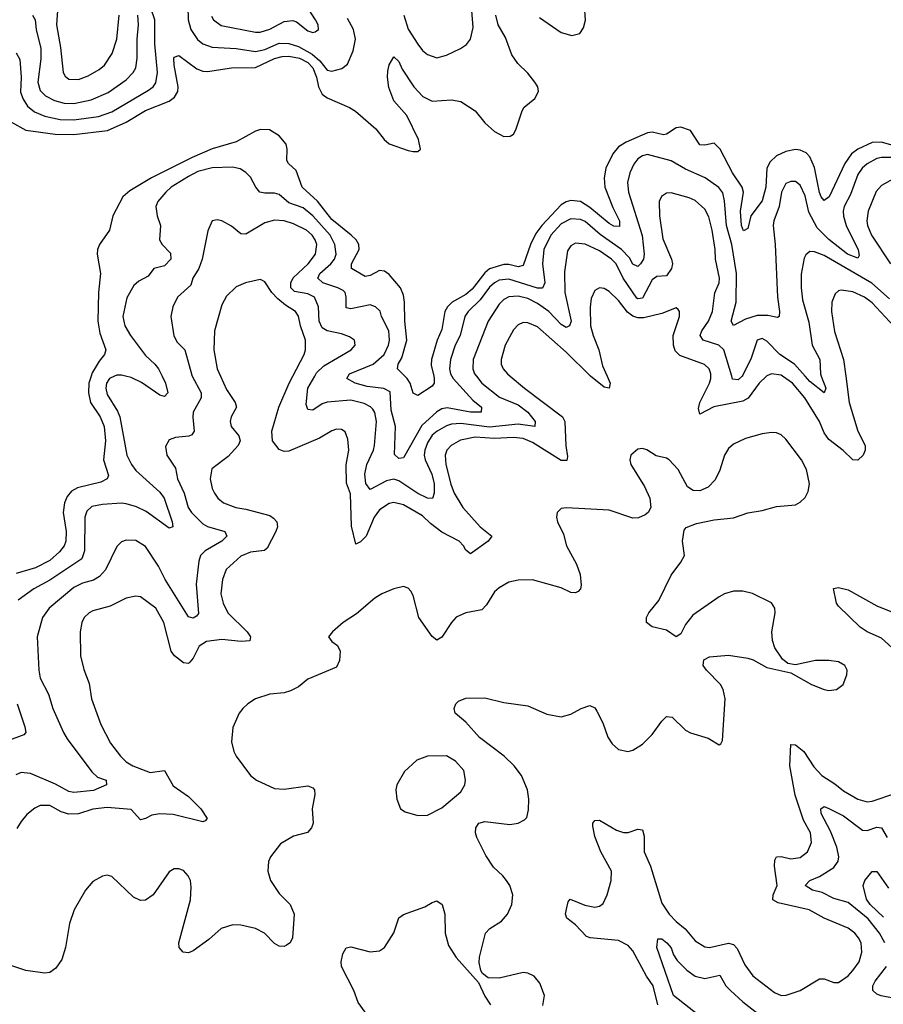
# Model space of a CAD drawing. Header units: inches. Extents: x 1843162 to 1959474, y 907081 to 1016326.
# Tile 266 of 656: x 1902124 to 1905737, y 937373 to 941491. Entities that reach past the tile are written whole.
import ezdxf

# ---------------------------------------------------------------- set-up
doc = ezdxf.new("R2010")
doc.units = ezdxf.units.IN
doc.header["$MEASUREMENT"] = 0
doc.layers.add('B9903', color=7, linetype='Continuous')
doc.layers.add('B9904', color=7, linetype='Continuous')

msp = doc.modelspace()

# ---------------------------------------------------------------- linework, layer by layer
at = {"layer": 'B9903', "color": 5}
for points, elevation in [([(1902845.8, 940000), (1902882.8, 939930), (1902883.2, 939910), (1902850.1, 939850), (1902848.2, 939828.2), (1902854.3, 939770), (1902844.9, 939755.1), (1902831.7, 939748.3), (1902776.4, 939743.6), (1902750, 939734), (1902734.1, 939705.9), (1902739.2, 939670), (1902775.8, 939615.8), (1902784.2, 939570), (1902812.4, 939510), (1902829.6, 939450), (1902843, 939430), (1902890, 939382.1), (1902910, 939371.7), (1902982, 939350), (1902991.4, 939330), (1902969.2, 939310), (1902900.2, 939270), (1902881.2, 939250), (1902873.9, 939226.1), (1902862.3, 939130), (1902872.2, 939007.8), (1902863.9, 938996.1), (1902850, 938987.4), (1902830, 938993.7), (1902732.2, 939150), (1902705, 939205), (1902650, 939287.4), (1902610, 939312.8), (1902570, 939314.5), (1902550, 939306.6), (1902530, 939287.8), (1902482.5, 939190), (1902458.2, 939161.8), (1902433.1, 939146.9), (1902386.3, 939133.7), (1902350, 939116), (1902247.1, 939030), (1902219.8, 938990), (1902197.6, 938910), (1902203.9, 938770), (1902210, 938736.3), (1902244.8, 938670), (1902263.2, 938610), (1902308.1, 938510), (1902323.3, 938483.3), (1902425.4, 938345.4), (1902450, 938323.2), (1902486, 938310), (1902487.7, 938290), (1902432.5, 938267.5), (1902350, 938258.3), (1902330, 938263), (1902273.9, 938293.9), (1902170, 938337.8), (1902130, 938342.3), (1902107.6, 938332.4)], 560), ([(1902422.7, 940000), (1902413.9, 939970), (1902411.4, 939930), (1902419.9, 939890), (1902461.1, 939830), (1902477, 939790), (1902483, 939730), (1902475, 939650), (1902496.2, 939583.8), (1902490.4, 939570), (1902463, 939557), (1902366.5, 939533.5), (1902341.5, 939518.5), (1902323, 939497), (1902311.9, 939470), (1902306.5, 939430), (1902318.7, 939350), (1902317.6, 939310), (1902310.6, 939290), (1902290, 939264.7), (1902250, 939229.5), (1902190, 939197.8), (1902110, 939175.2)], 520), ([(1902964.5, 940000), (1902990, 939943.9), (1903025.6, 939890), (1903031.3, 939870), (1903009.2, 939830), (1903004.5, 939810), (1903009.2, 939790), (1903040.7, 939750), (1903046.7, 939730), (1903037.5, 939710), (1902996, 939664), (1902927.6, 939612.4), (1902921, 939570), (1902928.8, 939530), (1902938.8, 939510), (1902953.6, 939490), (1902977.4, 939470), (1903028, 939450), (1903070, 939443.4), (1903170, 939417), (1903186.6, 939406.6), (1903200.2, 939390), (1903203, 939370), (1903196.3, 939350), (1903159.2, 939280.8), (1903148.9, 939271.1), (1903090, 939263.8), (1903050, 939246.6), (1902988.3, 939191.7), (1902972, 939150), (1902965.7, 939090), (1902974.8, 939050), (1902995.4, 939010), (1903075.9, 938930), (1903090.1, 938910), (1903086.5, 938893.5), (1903050.5, 938889.5), (1902970, 938897.8), (1902906.3, 938890), (1902875.3, 938870), (1902850, 938821), (1902836.2, 938803.8), (1902830, 938798.6), (1902810, 938800.8), (1902772.5, 938830), (1902758.5, 938850), (1902727.4, 938970), (1902693.3, 939030), (1902630, 939077.2), (1902610, 939080.3), (1902570, 939070.9), (1902502.6, 939037.4), (1902430, 939018.2), (1902414.4, 939010), (1902394.3, 938990), (1902383.6, 938970), (1902376.9, 938930), (1902378.5, 938830), (1902392.5, 938772.5), (1902414.4, 938714.4), (1902424.2, 938650), (1902463.1, 938543.1), (1902504.4, 938464.4), (1902545.6, 938410), (1902570, 938387.1), (1902597.4, 938370), (1902670, 938342.2), (1902730.1, 938350.1), (1902765.7, 938285.7), (1902830, 938241.8), (1902881.8, 938190), (1902908, 938150), (1902900.7, 938139.3), (1902890, 938135.6), (1902766, 938166), (1902711, 938169), (1902676.7, 938163.3), (1902650, 938149.2), (1902630, 938144.5), (1902590, 938187.9), (1902490, 938195.2), (1902430, 938188.4), (1902370, 938169.2), (1902330, 938167.5), (1902297.7, 938177.7), (1902250, 938204), (1902210, 938203.7), (1902187.2, 938192.8), (1902154.2, 938165.8), (1902130, 938137.3), (1902112.7, 938107.3)], 580), ([(1902521.3, 940000), (1902499.5, 939990), (1902487, 939970), (1902484.3, 939950), (1902490, 939923.2), (1902533.3, 939853.3), (1902542.8, 939830), (1902571.9, 939670), (1902592, 939630), (1902610, 939605.5), (1902710, 939515.3), (1902728.8, 939490), (1902762.6, 939390), (1902764.9, 939370), (1902750, 939364.8), (1902653.8, 939433.8), (1902613, 939453), (1902570, 939466.3), (1902550, 939468.8), (1902470, 939463.4), (1902425.4, 939454.6), (1902405, 939435), (1902397.2, 939410), (1902395.4, 939270), (1902384.6, 939235.4), (1902250, 939147.1), (1902183.5, 939110), (1902117.7, 939062.3)], 540), ([(1902719.8, 940000), (1902734.6, 939970), (1902744.4, 939930), (1902730, 939914.8), (1902710, 939920.2), (1902633.5, 939973.5), (1902590, 939994.4), (1902566.7, 940000)], 540), ([(1904176.5, 940000), (1904235.5, 939950), (1904394.6, 939830), (1904404.4, 939810), (1904409, 939709), (1904416.1, 939663.9), (1904413.4, 939646.6), (1904390, 939647.3), (1904270, 939722.1), (1904230, 939739.1), (1904190, 939743.9), (1904110, 939738.9), (1904030, 939744.5), (1903967.7, 939732.3), (1903929.4, 939710), (1903911.5, 939690), (1903903.6, 939670), (1903907, 939630), (1903927.8, 939547.8), (1903942.1, 939510), (1903977.5, 939450), (1904050, 939370.1), (1904099.5, 939330), (1904083.9, 939310), (1904010, 939257.2), (1903990, 939272.3), (1903981.4, 939290), (1903962.9, 939310), (1903890, 939347.2), (1903843.2, 939383.2), (1903810, 939416.1), (1903730, 939461.6), (1903690, 939471.5), (1903670, 939467.7), (1903630, 939441.5), (1903607.8, 939410), (1903573.6, 939330), (1903550, 939306.8), (1903530, 939297.6), (1903512, 939372), (1903507.8, 939507.8), (1903491.8, 939551.8), (1903490.4, 939629.6), (1903500.9, 939690), (1903496.5, 939736.5), (1903486.4, 939766.4), (1903470, 939777.4), (1903450, 939777.8), (1903430, 939771.4), (1903379.1, 939740.9), (1903250, 939686.7), (1903230, 939685.4), (1903210, 939693.5), (1903182.5, 939730), (1903178.8, 939770), (1903208.2, 939870), (1903251.4, 939970), (1903267.3, 940000)], 580), ([(1904034.6, 940000), (1904057.9, 939970), (1904131.8, 939911.8), (1904210, 939880.2), (1904249.6, 939850), (1904281.2, 939810), (1904279.1, 939790), (1904210, 939798.7), (1904090, 939786.3), (1903970, 939802.4), (1903930, 939799.1), (1903910, 939792.7), (1903870.1, 939770), (1903850, 939752.5), (1903830, 939721.4), (1903819.4, 939690), (1903817, 939670), (1903820.6, 939650), (1903848.3, 939590), (1903858, 939550), (1903857.9, 939510), (1903851.2, 939488.8), (1903830, 939489), (1903790, 939508.8), (1903710, 939562.4), (1903690, 939569), (1903658.3, 939561.7), (1903590, 939526.3), (1903571.6, 939551.6), (1903568.7, 939590), (1903575.9, 939630), (1903604, 939690), (1903608.1, 939710), (1903617.6, 939810), (1903610, 939848.2), (1903601.7, 939861.7), (1903592, 939872), (1903565.4, 939885.4), (1903510, 939900.1), (1903410, 939891.6), (1903390, 939883.9), (1903350, 939857.8), (1903330, 939860.4), (1903322.1, 939882.1), (1903329.2, 939950), (1903358.5, 940000)], 560), ([(1903931.5, 940000), (1903937.1, 939990), (1904019.6, 939899.6), (1904056.2, 939870), (1904054.9, 939850), (1904010.4, 939849.6), (1903913.2, 939866.8), (1903890, 939863.8), (1903870, 939851.3), (1903806.4, 939793.6), (1903730, 939658.3), (1903710, 939655.8), (1903691.6, 939671.6), (1903696, 939790), (1903677.8, 939857.8), (1903674, 939934), (1903648.1, 939948.1), (1903577.3, 939957.3), (1903527.1, 939970), (1903492.9, 939990), (1903498.2, 940000)], 540), ([(1903856.4, 940000), (1903858.7, 939990), (1903858, 939970), (1903850, 939958.5), (1903790, 939919.7), (1903770, 939929.5), (1903757.3, 939970), (1903745.9, 939990), (1903735.7, 940000)], 520), ([(1904581.6, 940000), (1904594.6, 939970), (1904590.7, 939949.3), (1904570, 939953.5), (1904512.7, 940000)], 580), ([(1905248.6, 940000), (1905218.1, 939970), (1905172.2, 939907.8), (1905150, 939894.9), (1905028.5, 939871.5), (1904970, 939840.5), (1904964.7, 939864.7), (1904969.1, 939890), (1905009.4, 939970), (1905016, 939990), (1905015.9, 940000)], 580), ([(1905146.1, 940000), (1905130, 939984.5), (1905106.7, 939986.7), (1905102.9, 940000)], 560), ([(1905579.8, 940000), (1905595.1, 939890), (1905631.2, 939770), (1905661.7, 939710), (1905661.6, 939690), (1905652.8, 939670), (1905630, 939648.6), (1905610, 939649.8), (1905569.6, 939689.6), (1905510, 939734.8), (1905490, 939762.6), (1905470.7, 939810), (1905409.1, 939910), (1905357.6, 939970), (1905315.3, 940000)], 580), ([(1905477.7, 940000), (1905496.1, 939950), (1905490, 939929.7), (1905430, 939978), (1905410.2, 940000)], 560), ([(1904312.5, 937367.5), (1904319.7, 937410), (1904300.6, 937460.6), (1904276.2, 937490), (1904250, 937502.7), (1904230, 937506.2), (1904130, 937482), (1904083.7, 937483.7), (1904060.7, 937500.7), (1904053.6, 937513.6), (1904047, 937547), (1904047.6, 937570), (1904072.7, 937670), (1904090.4, 937689.6), (1904139.5, 937720.5), (1904164.5, 937750), (1904183.8, 937790), (1904187.8, 937830), (1904174.4, 937870), (1904160.7, 937890), (1904145.5, 937910), (1904106, 937946), (1904074.5, 937994.5), (1904036.5, 938070), (1904031.3, 938090), (1904032.4, 938110), (1904045.1, 938130), (1904070, 938137.6), (1904175, 938125), (1904209.8, 938130.2), (1904236.4, 938143.6), (1904246.4, 938153.6), (1904253.5, 938186.5), (1904254.2, 938230), (1904248, 938270), (1904222.9, 938330), (1904192.2, 938370), (1904150.5, 938410), (1904048.4, 938488.4), (1903990, 938552.7), (1903946, 938590), (1903941.7, 938610), (1903948.5, 938630), (1903960, 938640), (1903990, 938653.1), (1904070, 938654.4), (1904150, 938634.6), (1904250, 938620.8), (1904330, 938585.6), (1904390, 938575.3), (1904430, 938585.5), (1904472.8, 938610), (1904510, 938622.2), (1904530, 938612.4), (1904538.7, 938598.7), (1904563.2, 938550), (1904584.7, 938490), (1904602.3, 938462.3), (1904630, 938438), (1904670, 938430.3), (1904690, 938436), (1904730, 938460.2), (1904770, 938500.7), (1904810, 938557.3), (1904830, 938576), (1904853.4, 938573.4), (1904910, 938518.8), (1904930, 938508.2), (1905005.1, 938485.1), (1905050, 938458), (1905058, 938462), (1905064.7, 938475.3), (1905076.1, 938650), (1905067.5, 938690), (1905056.1, 938710), (1904997, 938770), (1904983.4, 938790), (1904986.5, 938813.5), (1905010, 938825.9), (1905090, 938832.5), (1905170, 938821), (1905193.2, 938813.2), (1905250, 938781.2), (1905350, 938759.3), (1905436.3, 938710), (1905490, 938688.9), (1905510, 938685.7), (1905542, 938690), (1905569.5, 938710), (1905584.2, 938750), (1905585.6, 938770), (1905575.6, 938790), (1905550, 938804.7), (1905510, 938810.9), (1905454, 938810), (1905370, 938791.9), (1905338, 938798), (1905315.7, 938815.7), (1905284.1, 938864.1), (1905273.9, 938893.9), (1905271.5, 938930), (1905284.5, 939010), (1905283.5, 939030), (1905270, 939052.1), (1905190, 939090.3), (1905150, 939100.2), (1905110, 939101.1), (1905073.4, 939090), (1905050, 939077.4), (1904940.2, 938999.8), (1904910, 938961.5), (1904890, 938922), (1904870.2, 938909.8), (1904830, 938936.8), (1904770.8, 938950.8), (1904746, 938970), (1904746.9, 938990), (1904756, 939010), (1904798.2, 939061.8), (1904850, 939167), (1904890, 939221.3), (1904904.8, 939250), (1904896.8, 939310), (1904904.7, 939355.3), (1904913, 939367), (1904955.7, 939384.3), (1905030, 939398.9), (1905110, 939408), (1905170, 939428.4), (1905230, 939437.6), (1905290, 939454.9), (1905370, 939461.3), (1905390, 939472.7), (1905410, 939492.7), (1905422.5, 939517.5), (1905428.9, 939550), (1905415.9, 939610), (1905395.6, 939650), (1905330, 939737), (1905310, 939754.5), (1905290, 939762.7), (1905270, 939764.1), (1905230, 939758.5), (1905161, 939739), (1905110, 939716.1), (1905090, 939698), (1905072.7, 939670), (1905053.2, 939606.8), (1905033.6, 939566.4), (1905004.9, 939535.1), (1904970, 939519.9), (1904941.6, 939521.6), (1904917.5, 939537.5), (1904878.4, 939610), (1904841.5, 939650), (1904830, 939657.5), (1904786.9, 939666.9), (1904748.5, 939691.5), (1904730, 939697.7), (1904710, 939695.1), (1904681.1, 939670), (1904676.5, 939650), (1904681.3, 939630), (1904738.7, 939538.7), (1904760.6, 939490), (1904764.2, 939450), (1904753.4, 939430), (1904740.6, 939419.4), (1904712.7, 939407.3), (1904690, 939406.3), (1904590, 939438.8), (1904411.5, 939448.5), (1904390, 939446), (1904372.4, 939430), (1904370.3, 939410), (1904374.4, 939390), (1904399.1, 939339.1), (1904411.4, 939290), (1904453.4, 939213.4), (1904469.6, 939170), (1904473.6, 939126.4), (1904470.8, 939110), (1904460.1, 939099.9), (1904450, 939093.6), (1904430, 939095), (1904390, 939114.8), (1904270, 939147.5), (1904210, 939147.2), (1904170, 939138.1), (1904130, 939115.2), (1904110, 939097.7), (1904077, 939043), (1904056.9, 939023.1), (1903990, 939009.9), (1903950, 938991.8), (1903930, 938969.8), (1903890, 938908), (1903870, 938895.7), (1903850, 938910.7), (1903794.7, 938990), (1903770, 939082.7), (1903761.1, 939101.1), (1903750, 939113.6), (1903730, 939119.7), (1903690, 939109.8), (1903639.3, 939090), (1903610, 939070.9), (1903533.9, 939006.1), (1903478, 938970), (1903432.4, 938930), (1903416.3, 938910), (1903430.4, 938890), (1903453.5, 938873.5), (1903464.8, 938850), (1903462.8, 938810), (1903450, 938782.4), (1903330, 938732.7), (1903290, 938700.2), (1903256.7, 938683.3), (1903230, 938675), (1903170, 938669.8), (1903110.6, 938650), (1903078.4, 938630), (1903057, 938610), (1903042.7, 938590), (1903015.6, 938530), (1903010.2, 938470), (1903020.2, 938430), (1903030.2, 938410), (1903090, 938330.2), (1903114.6, 938310), (1903190, 938275.9), (1903230, 938272.5), (1903330, 938286.4), (1903350, 938278.6), (1903357.5, 938270), (1903359.5, 938250), (1903348.1, 938190), (1903351.6, 938130), (1903344.5, 938110), (1903328.6, 938091.4), (1903270, 938075.5), (1903215.9, 938044.1), (1903172.8, 937990), (1903165.1, 937970), (1903161.6, 937930), (1903172.9, 937890), (1903210, 937836.1), (1903255.6, 937790), (1903273.1, 937750), (1903266, 937650), (1903255.6, 937630), (1903240.7, 937619.3), (1903230, 937614.6), (1903210, 937615.9), (1903190, 937626.2), (1903148.7, 937670), (1903110, 937689.9), (1903050, 937704.1), (1903015.5, 937704.5), (1902967.5, 937690), (1902916, 937644), (1902850, 937596.1), (1902830, 937588), (1902808, 937590), (1902791.6, 937610), (1902790.5, 937630), (1902838.3, 937810), (1902842.1, 937862.1), (1902838.3, 937890), (1902828.7, 937910), (1902810, 937931.7), (1902790, 937939.3), (1902770, 937938.8), (1902750, 937927.3), (1902681.9, 937830), (1902650, 937807.9), (1902630, 937806.6), (1902600.6, 937820.6), (1902510, 937907.8), (1902490, 937912), (1902470, 937908.7), (1902430, 937886), (1902399.7, 937850), (1902351.7, 937768.3), (1902332.9, 937710), (1902316.3, 937610), (1902299.8, 937560.2), (1902275.7, 937524.3), (1902250, 937505.8), (1902230, 937503.4), (1902150, 937513.6), (1902070, 937540.2)], 620), ([(1905789.4, 938850), (1905730, 938904.4), (1905670, 938931.1), (1905639.9, 938950), (1905550, 939037.6), (1905542, 939050), (1905528.7, 939111.3), (1905550, 939116.5), (1905590, 939106.5), (1905710, 939039.8), (1905790, 939007.1)], 580), ([(1902113.9, 938630), (1902146.2, 938533.8), (1902150.3, 938509.7), (1902140.9, 938499.1), (1902070, 938472.8)], 540), ([(1904793.9, 937370), (1904774.3, 937450), (1904747, 937490), (1904690, 937596.5), (1904670, 937617.8), (1904630, 937639), (1904510.4, 937650.4), (1904495.5, 937655.5), (1904450, 937705.2), (1904413.2, 937733.2), (1904408.3, 937750), (1904411.4, 937770), (1904418.7, 937801.3), (1904427.3, 937812.7), (1904487.9, 937787.9), (1904530, 937778.4), (1904550, 937782.8), (1904565.2, 937794.8), (1904581.8, 937830), (1904598.6, 937890), (1904599.7, 937930), (1904554.9, 938010), (1904530, 938075.1), (1904522.3, 938117.7), (1904522.4, 938130), (1904530, 938142), (1904550, 938142.4), (1904620.6, 938100.6), (1904650, 938091), (1904670, 938091.8), (1904710, 938104.9), (1904730, 938102), (1904736.1, 938076.1), (1904736.8, 938010), (1904763.3, 937950), (1904810, 937796), (1904841.1, 937750), (1904870, 937718.7), (1904907.7, 937687.7), (1904950, 937638.5), (1904990, 937612.9), (1905010, 937609.5), (1905090, 937628.8), (1905110, 937623.1), (1905126.4, 937606.4), (1905158.1, 937538.1), (1905191.2, 937491.2), (1905281.8, 937421.8), (1905310, 937409.4), (1905330.2, 937410.2), (1905389.6, 937430), (1905470, 937479.7), (1905490, 937479.2), (1905530, 937463.6), (1905550, 937463.1), (1905590, 937491.3), (1905610, 937513.4), (1905635.6, 937550), (1905647.8, 937590), (1905644.1, 937630), (1905634, 937650), (1905617.7, 937670), (1905590, 937691.3), (1905490, 937732.6), (1905427.4, 937767.4), (1905297.4, 937797.4), (1905275, 937810), (1905276.2, 937830), (1905292.7, 937870), (1905281.7, 937950), (1905284, 937976), (1905290, 937988.8), (1905310, 937990.2), (1905350, 937980.4), (1905390, 937986.8), (1905419.8, 938010), (1905436.5, 938050), (1905433.1, 938090), (1905403, 938143), (1905368, 938248), (1905345.8, 938370), (1905350, 938459.3), (1905370, 938458.2), (1905404.3, 938430), (1905446.1, 938366.1), (1905480.5, 938330), (1905535, 938295), (1905570, 938265.5), (1905630, 938230.9), (1905670, 938219), (1905690, 938221.7), (1905790, 938255.9)], 580), ([(1905743.6, 937630), (1905721.6, 937670), (1905674.4, 937730), (1905590, 937798), (1905530, 937814.8), (1905480.8, 937840.8), (1905441.6, 937850), (1905409.8, 937870), (1905429.6, 937890), (1905470, 937906.9), (1905530, 937944.2), (1905548.9, 937971.1), (1905550.8, 937990), (1905542.8, 938030), (1905516.5, 938096.5), (1905477.8, 938170), (1905475.8, 938190), (1905490, 938200.2), (1905510, 938192.2), (1905570, 938160.8), (1905650, 938100.6), (1905670, 938099.8), (1905710, 938114), (1905730, 938110.2), (1905752.7, 938070)], 560), ([(1905737.5, 937737.5), (1905681.6, 937790), (1905667.2, 937812.8), (1905652.4, 937870), (1905659.7, 937890), (1905690, 937928.2), (1905710, 937928.4), (1905758.4, 937858.4)], 540), ([(1903610, 937283.5), (1903540.3, 937380.3), (1903522.5, 937430), (1903470.7, 937530), (1903469, 937550), (1903475.8, 937584.2), (1903490, 937608.7), (1903510, 937613.4), (1903590, 937591.4), (1903630, 937596.5), (1903650, 937610.4), (1903689.2, 937670.8), (1903710, 937734.5), (1903730, 937748.5), (1903819.1, 937780.9), (1903850, 937799), (1903870, 937804.9), (1903891.1, 937790), (1903902.2, 937750), (1903904.5, 937670), (1903918.2, 937618.2), (1903950, 937568), (1904044, 937464), (1904070, 937406), (1904094, 937370)], 620), ([(1904990, 937306.5), (1904859.9, 937410), (1904789.8, 937610), (1904794, 937646), (1904810, 937646), (1904832.2, 937630), (1904850, 937608.2), (1904859.3, 937579.3), (1904875.3, 937555.3), (1904914.7, 937514.7), (1904950, 937490.1), (1904990, 937481), (1905053.8, 937493.8), (1905078.6, 937450), (1905098.4, 937430), (1905150, 937382.3), (1905270, 937289.2)], 560), ([(1905878.4, 937378.4), (1905727.9, 937407.9), (1905710, 937415.2), (1905693.6, 937430), (1905693.9, 937450), (1905703.7, 937470), (1905749.9, 937530)], 560)]:
    msp.add_lwpolyline(points, dxfattribs=dict(at, elevation=elevation))
at = {"layer": 'B9903', "color": 5, "elevation": 640}
msp.add_lwpolyline([(1903910, 938411.7), (1903830, 938410.9), (1903786.3, 938393.7), (1903733.4, 938346.6), (1903702, 938290), (1903698, 938270), (1903702, 938230), (1903718, 938190), (1903737.3, 938177.3), (1903790, 938162), (1903830, 938163.8), (1903890, 938194.9), (1903970, 938261.6), (1903986, 938290), (1903989.7, 938310), (1903981.6, 938350), (1903947.8, 938390)], close=True, dxfattribs=at)
at = {"layer": 'B9904', "color": 5}
for points, elevation in [([(1902926, 941506), (1902935.2, 941490), (1902967, 941467), (1903110, 941438.2), (1903130, 941438.2), (1903170, 941451.1), (1903230, 941483.3), (1903267.1, 941487.1), (1903281.8, 941481.8), (1903330, 941444.4), (1903350, 941437.6), (1903360.1, 941439.9), (1903373.6, 941450), (1903372.6, 941470), (1903362, 941490), (1903156.5, 941810)], 560), ([(1902110, 941352.9), (1902125.1, 941325.1), (1902130.1, 941250.1), (1902127.7, 941187.7), (1902138.1, 941158.1), (1902157.3, 941130), (1902185.5, 941105.5), (1902230, 941087.9), (1902293.4, 941073.4), (1902350, 941071.6), (1902453.6, 941086.4), (1902510, 941106.1), (1902663.3, 941196.7), (1902682, 941210), (1902693.7, 941226.3), (1902701.1, 941270), (1902689.3, 941390), (1902689.2, 941490), (1902655.7, 941590)], 540), ([(1902827.7, 941547.7), (1902828.7, 941490), (1902840.8, 941450), (1902867.7, 941407.7), (1902890, 941389.6), (1902930, 941376.8), (1903030, 941370.5), (1903110, 941357.6), (1903150, 941367), (1903210, 941392.7), (1903250, 941392), (1903290, 941379.5), (1903347.1, 941347.1), (1903379.4, 941319.4), (1903410, 941280.5), (1903430, 941275.5), (1903472.5, 941287.5), (1903495.3, 941304.7), (1903519.4, 941360.6), (1903529.3, 941410), (1903521.1, 941450), (1903496.1, 941496.1)], 540), ([(1904299.5, 941499.5), (1904390, 941437.4), (1904434.8, 941425.2), (1904466.9, 941433.1), (1904483.3, 941456.7), (1904490.7, 941489.3), (1904487.6, 941550)], 520), ([(1902090, 941062), (1902150, 941029.6), (1902272.2, 941012.2), (1902350, 941011.3), (1902491.9, 941028.1), (1902570, 941062.9), (1902650, 941110.8), (1902749.9, 941150.1), (1902772.4, 941167.6), (1902785.3, 941190), (1902787.6, 941210), (1902770, 941301.2), (1902769.4, 941330.6), (1902770, 941334), (1902790, 941340.8), (1902865.7, 941285.7), (1902890, 941276.2), (1902910, 941274.4), (1903010.4, 941289.6), (1903110, 941290.7), (1903190, 941328.8), (1903222.6, 941337.4), (1903250, 941338.3), (1903294.7, 941330), (1903330, 941312.3), (1903350, 941290.1), (1903365.4, 941250), (1903374.1, 941210), (1903390, 941179.2), (1903410, 941164.6), (1903504.2, 941124.2), (1903528.7, 941108.7), (1903614.8, 941034.8), (1903649.4, 940990), (1903670, 940972), (1903750, 940944.1), (1903770, 940939.1), (1903790, 940940.3), (1903801.6, 940950), (1903793.3, 940990), (1903743.2, 941090), (1903690, 941152.1), (1903668, 941208), (1903662.8, 941250), (1903664.6, 941275.4), (1903670, 941302.8), (1903690, 941335.5), (1903710, 941315.5), (1903724, 941284), (1903772.6, 941210), (1903810.2, 941170), (1903850, 941150.1), (1903930, 941155.6), (1903970, 941148.8), (1904029.4, 941109.4), (1904070, 941059.4), (1904110, 941023), (1904150, 941002.6), (1904176.1, 941003.9), (1904190, 941012.2), (1904199.8, 941030), (1904226, 941110), (1904234.9, 941125.1), (1904278.8, 941161.2), (1904294, 941190), (1904292, 941210), (1904279.9, 941230), (1904250, 941267), (1904208, 941308), (1904183.7, 941343.7), (1904156.7, 941416.7), (1904126.1, 941470), (1904116.8, 941510)], 520), ([(1902178.3, 941510), (1902188.5, 941490), (1902193.2, 941450), (1902212, 941370), (1902212, 941328), (1902199.9, 941230), (1902210, 941195.5), (1902231.9, 941171.9), (1902270, 941152.5), (1902310, 941141.5), (1902350, 941140.1), (1902423.6, 941156.4), (1902493.6, 941186.4), (1902570, 941240.1), (1902598.8, 941270), (1902610.5, 941290), (1902616.1, 941330), (1902615, 941410), (1902621.2, 941470), (1902618.6, 941510)], 560), ([(1902281.7, 941530), (1902278.7, 941470), (1902295, 941375), (1902305.5, 941270), (1902314.4, 941254.4), (1902330, 941242.6), (1902370, 941240.2), (1902410, 941255.7), (1902457.2, 941282.8), (1902479, 941301), (1902510.7, 941349.3), (1902529.9, 941410), (1902539.9, 941510)], 580), ([(1903730.6, 941510), (1903750, 941451.6), (1903790, 941388), (1903810, 941362.3), (1903830, 941345.7), (1903870, 941332), (1903910, 941342.3), (1903969, 941371), (1903992.9, 941387.1), (1904010.8, 941409.2), (1904021.3, 941458.7), (1904016.2, 941530)], 540), ([(1905773.6, 940966.4), (1905730, 940978.8), (1905690, 940977.5), (1905630.8, 940950), (1905603.9, 940930), (1905575.8, 940890), (1905511.4, 940750), (1905490, 940735), (1905476.8, 940750), (1905470, 940767.6), (1905450, 940872.7), (1905430, 940917), (1905414.7, 940934.7), (1905390, 940945.8), (1905370, 940948.4), (1905330, 940939.9), (1905290, 940921), (1905264.1, 940895.9), (1905249.8, 940870.2), (1905245.7, 940790), (1905230, 940734), (1905183.5, 940670), (1905170, 940617.2), (1905152.3, 940607.7), (1905144.5, 940630), (1905139.2, 940690), (1905151.9, 940770), (1905146.6, 940790), (1905106.1, 940850), (1905054.9, 940950), (1905030, 940975), (1904990, 940966.2), (1904970, 940967), (1904930, 941027.3), (1904890, 941041.7), (1904870, 941038.2), (1904830, 941012.5), (1904817.3, 941010), (1904770, 941020.4), (1904750, 941018.4), (1904661.1, 940978.9), (1904630, 940958.8), (1904605.4, 940930), (1904577, 940870), (1904569.3, 940830), (1904572.1, 940790), (1904605.4, 940705.4), (1904634.1, 940650), (1904633.8, 940626.2), (1904610, 940627.8), (1904590, 940639.1), (1904510, 940705.4), (1904470, 940730.3), (1904430, 940734.9), (1904410, 940729.5), (1904390, 940716.5), (1904309.2, 940630.8), (1904284, 940596), (1904261.7, 940550), (1904230, 940463.2), (1904210, 940457.9), (1904170, 940467.5), (1904150, 940467.3), (1904090, 940448.3), (1904070, 940431.5), (1904016.5, 940363.5), (1903990, 940342.1), (1903934.1, 940310), (1903913.9, 940290), (1903903.2, 940270), (1903890, 940194.8), (1903870.5, 940150), (1903847.6, 940070), (1903846, 940046), (1903856.4, 940000)], 520), ([(1903735.7, 940000), (1903705, 940030), (1903707, 940050), (1903722.9, 940077.1), (1903743.2, 940150), (1903735, 940230), (1903734.2, 940310), (1903730, 940338.4), (1903717.7, 940370), (1903670, 940424.6), (1903650, 940439.1), (1903630, 940441.5), (1903590, 940421.4), (1903570, 940417.2), (1903511.8, 940450), (1903512.7, 940470), (1903544.9, 940530), (1903543.2, 940550), (1903531.6, 940570), (1903511, 940590), (1903430, 940655.3), (1903370, 940732.1), (1903305.6, 940790), (1903280.4, 940860.4), (1903248.7, 940890), (1903242.3, 940902.3), (1903243, 940950), (1903238.7, 940970), (1903210, 941005.8), (1903169.8, 941029.8), (1903131.6, 941031.6), (1903110, 941025.2), (1903030, 940980.3), (1902930, 940950.2), (1902845.5, 940914.5), (1902675.7, 940830), (1902584.4, 940775.6), (1902555, 940750), (1902514, 940670), (1902499.7, 940610), (1902458, 940550), (1902450.2, 940530), (1902448.2, 940510), (1902462.2, 940430), (1902453.9, 940350), (1902451.6, 940230), (1902459.4, 940179.4), (1902485.2, 940110), (1902479.5, 940090), (1902456.7, 940063.3), (1902426.7, 940013.3), (1902422.7, 940000)], 520), ([(1905864.9, 940915.1), (1905730, 940914.8), (1905710, 940910.8), (1905670, 940888.7), (1905649, 940870), (1905630, 940843.1), (1905599.5, 940760.5), (1905573.4, 940710), (1905569.7, 940690), (1905570.6, 940669.4), (1905581.6, 940630), (1905631.5, 940528.5), (1905636, 940504), (1905630, 940493.6), (1905587.7, 940510), (1905510, 940571.1), (1905460.5, 940620.5), (1905425.4, 940685.4), (1905410, 940754), (1905390, 940799.3), (1905370, 940814), (1905350, 940814.8), (1905330, 940805.6), (1905311.9, 940770), (1905301.3, 940710), (1905279.3, 940650), (1905276.6, 940630), (1905285.3, 940550), (1905294, 940330), (1905303.2, 940270), (1905301.3, 940250), (1905295.1, 940244.9), (1905253.8, 940253.8), (1905210, 940254.1), (1905161, 940239), (1905110, 940211.3), (1905100.3, 940230), (1905121.8, 940310), (1905122.8, 940430), (1905103.3, 940550), (1905081.6, 940630), (1905073.4, 940733.4), (1905066.5, 940766.5), (1905048.5, 940788.5), (1904992.3, 940830), (1904910, 940865.7), (1904850, 940901.3), (1904750, 940927.6), (1904730, 940922.2), (1904710, 940909.1), (1904693.2, 940886.8), (1904676.2, 940850), (1904667.5, 940810), (1904671.3, 940770), (1904728.7, 940588.7), (1904737.4, 940510), (1904734.5, 940490), (1904722, 940470), (1904710, 940458.5), (1904690, 940468.9), (1904674.7, 940494.7), (1904642.1, 940530), (1904552.6, 940592.6), (1904490, 940647.1), (1904470, 940655.6), (1904430, 940657.6), (1904390, 940637.3), (1904346.9, 940590), (1904317.1, 940530), (1904310.8, 940470), (1904321.4, 940390), (1904312, 940368), (1904290, 940367.5), (1904170, 940405.8), (1904130, 940401), (1904110, 940390.7), (1904090, 940372.6), (1904050, 940319.4), (1904000.1, 940270), (1903986.4, 940250), (1903967.4, 940170), (1903945.4, 940130), (1903926.5, 940070), (1903921.9, 940030), (1903925.9, 940010), (1903931.5, 940000)], 540), ([(1903498.2, 940000), (1903503.4, 940010), (1903602.5, 940050), (1903648.8, 940090), (1903667.6, 940130), (1903671.2, 940150), (1903668.4, 940190), (1903637.9, 940250), (1903631.8, 940271.8), (1903612.4, 940290), (1903590, 940298), (1903510, 940281.1), (1903490, 940286.4), (1903489.9, 940330), (1903485.2, 940350), (1903477.9, 940357.9), (1903455.4, 940370), (1903392.8, 940390), (1903371.7, 940410), (1903379.6, 940430), (1903425.9, 940470), (1903441.6, 940490), (1903448.7, 940510), (1903442.9, 940550), (1903423.7, 940590), (1903350, 940671.1), (1903310, 940703.8), (1903250, 940725.1), (1903210, 940759.5), (1903190, 940766.1), (1903150, 940765.2), (1903129.3, 940769.3), (1903111.6, 940790), (1903090, 940832.8), (1903070, 940852.4), (1903046.5, 940866.5), (1903014.1, 940874.1), (1902930, 940871.8), (1902870, 940855.6), (1902830, 940835.7), (1902758.3, 940790), (1902736.1, 940770), (1902701.8, 940730), (1902693.2, 940710), (1902699.3, 940670), (1902713.4, 940630), (1902708.4, 940570), (1902720.7, 940550), (1902754.4, 940514.4), (1902757, 940490), (1902730, 940461.1), (1902685.3, 940450), (1902661.5, 940418.5), (1902622.3, 940397.7), (1902601.4, 940378.6), (1902572.3, 940327.7), (1902556.1, 940250), (1902564.6, 940210), (1902587.9, 940170), (1902650, 940086.3), (1902690.2, 940050), (1902705, 940030), (1902719.8, 940000)], 540), ([(1905776.5, 940823.5), (1905730, 940796.8), (1905707.1, 940772.9), (1905673.8, 940690), (1905668.9, 940650), (1905671.3, 940630), (1905688.1, 940590), (1905767.7, 940470)], 560), ([(1905102.9, 940000), (1905070.7, 940110.7), (1905048.7, 940130), (1904983.5, 940150), (1904971.6, 940170), (1904978.6, 940190), (1905006.1, 940230), (1905022.5, 940270), (1905032.1, 940347.9), (1905049.9, 940390), (1905051.8, 940410), (1905034.5, 940490), (1905033.5, 940530), (1905020.9, 940610), (1905006.6, 940666.6), (1904990, 940698.4), (1904950, 940734.5), (1904925.7, 940745.7), (1904850, 940766.8), (1904830, 940765.8), (1904808.9, 940751.1), (1904799.7, 940730), (1904800.4, 940670), (1904814.5, 940574.5), (1904851.7, 940490), (1904854.9, 940470), (1904851.3, 940450), (1904830, 940420.2), (1904790, 940416.4), (1904770, 940403.4), (1904730, 940326.1), (1904710, 940322.8), (1904706.5, 940326.5), (1904649.2, 940410), (1904619, 940470), (1904599.6, 940490), (1904550, 940524.1), (1904490, 940551.6), (1904450, 940555.6), (1904430, 940544.8), (1904415.5, 940524.5), (1904403.3, 940436.7), (1904405.2, 940350), (1904430.9, 940230), (1904424.9, 940210), (1904410, 940204.1), (1904390, 940215.9), (1904338.1, 940270), (1904290, 940304.3), (1904250, 940324.8), (1904210, 940335), (1904170, 940331.3), (1904150, 940320.8), (1904130, 940301), (1904084.2, 940230), (1904021.5, 940070), (1904019.6, 940030), (1904026.8, 940010), (1904034.6, 940000)], 560), ([(1903358.5, 940000), (1903366.4, 940013.6), (1903397.1, 940042.9), (1903511, 940110), (1903527.4, 940130), (1903525.1, 940150), (1903503.8, 940163.8), (1903470, 940177.2), (1903410, 940189.9), (1903390, 940202.8), (1903376.9, 940230), (1903374.2, 940290), (1903358, 940330), (1903330, 940344.9), (1903273.9, 940353.9), (1903257.9, 940370), (1903258.3, 940390), (1903268.6, 940411.4), (1903331.4, 940470), (1903362.2, 940510), (1903367.2, 940550), (1903359.9, 940570), (1903347.2, 940590), (1903323.7, 940610), (1903270, 940637.7), (1903230, 940650.3), (1903190, 940652.3), (1903150, 940641.9), (1903070, 940593.5), (1903050, 940594.8), (1903010, 940626.9), (1902970, 940649.7), (1902950, 940654), (1902930, 940649.3), (1902911.5, 940608.5), (1902888, 940490), (1902874.2, 940450), (1902849.2, 940410), (1902839.6, 940380.4), (1902784.7, 940330), (1902764.9, 940290), (1902756.2, 940250), (1902768.8, 940168.8), (1902782.8, 940142.8), (1902815, 940110), (1902843.8, 940003.8), (1902845.8, 940000)], 560), ([(1905763, 940323), (1905689.3, 940389.3), (1905490, 940504.3), (1905450, 940519.8), (1905430, 940521.1), (1905413, 940507), (1905406.6, 940493.4), (1905394.1, 940425.9), (1905393.5, 940370), (1905399, 940319), (1905425.8, 940225.8), (1905440.3, 940130), (1905471.1, 940070), (1905474, 940010), (1905477.7, 940000)], 560), ([(1903267.3, 940000), (1903314.9, 940090), (1903320.5, 940110), (1903320.5, 940150), (1903298.3, 940210), (1903290, 940251.1), (1903277.7, 940270), (1903236.3, 940296.3), (1903203.9, 940323.9), (1903179.3, 940350), (1903150, 940395.1), (1903140.1, 940400.1), (1903130, 940403.6), (1903069.3, 940390.7), (1903030, 940373.7), (1902990, 940334.7), (1902970, 940298), (1902939, 940190), (1902937, 940110), (1902950.8, 940030), (1902964.5, 940000)], 580), ([(1905015.9, 940000), (1905015.8, 940010), (1905009.1, 940030), (1904988.6, 940048.6), (1904886.1, 940086.1), (1904865.9, 940105.9), (1904859.7, 940130), (1904858.7, 940170), (1904884.1, 940250), (1904884, 940270), (1904879.3, 940279.3), (1904870, 940286.3), (1904810, 940262), (1904736, 940244), (1904710, 940244.3), (1904690, 940251.6), (1904667.3, 940267.3), (1904630, 940315.9), (1904590, 940354), (1904570, 940366), (1904550, 940369.7), (1904530, 940357.6), (1904515.6, 940324.4), (1904511.5, 940288.5), (1904512.8, 940210), (1904523.4, 940170), (1904547.3, 940110), (1904563.1, 940043.1), (1904581.6, 940000)], 580), ([(1905798.8, 940190), (1905690, 940306.7), (1905658, 940330), (1905610, 940353), (1905561, 940359), (1905550, 940356.8), (1905535.3, 940344.7), (1905521.7, 940310), (1905520.8, 940270), (1905533.5, 940186.5), (1905570.1, 940070), (1905579.8, 940000)], 580), ([(1904512.7, 940000), (1904510, 940002.2), (1904410, 940099.9), (1904290, 940206), (1904250, 940223.7), (1904230, 940224.1), (1904210, 940215.1), (1904190, 940193.5), (1904155.9, 940130), (1904139.1, 940070), (1904139, 940050), (1904146.2, 940030), (1904164.7, 940010), (1904176.5, 940000)], 580), ([(1905410.2, 940000), (1905365.3, 940050), (1905303.8, 940090), (1905250, 940146.1), (1905230, 940157.8), (1905209.4, 940150), (1905185, 940075), (1905150, 940003.7), (1905146.1, 940000)], 560), ([(1902566.7, 940000), (1902550, 940004), (1902530, 940004), (1902521.3, 940000)], 540), ([(1905315.3, 940000), (1905310, 940003.7), (1905270, 940009.3), (1905250, 940001.4), (1905248.6, 940000)], 580)]:
    msp.add_lwpolyline(points, dxfattribs=dict(at, elevation=elevation))

doc.saveas('drawing.dxf')
